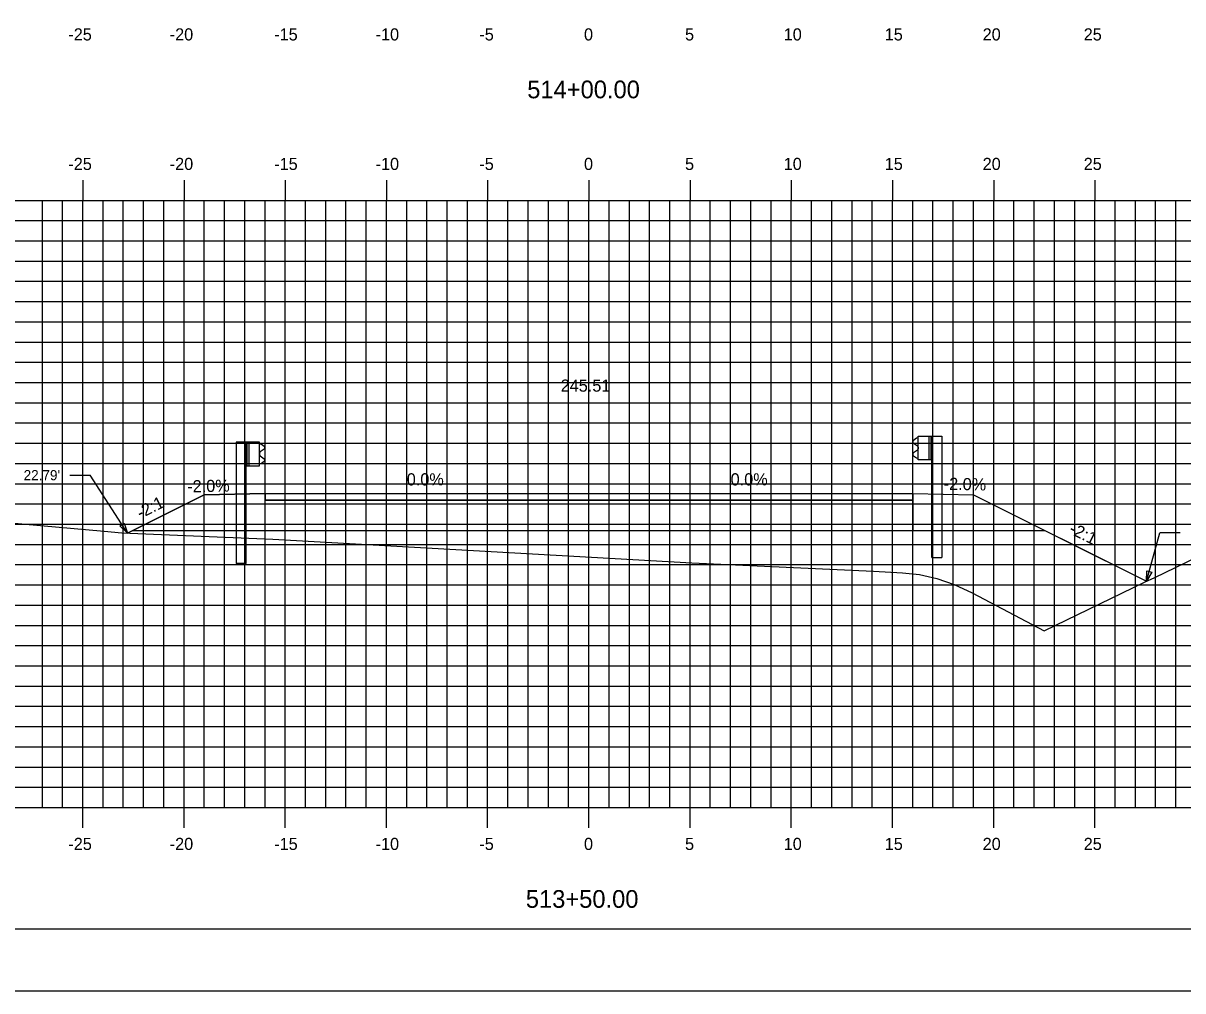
# Model space of a CAD drawing. Extents: x 1170543 to 1177585, y 609599 to 610623.
# Drawn here: x 1172889.8 to 1172947.1, y 609598.8 to 609646.6 of the extents above; entities that cross this region are included whole.
import ezdxf

# ---------------------------------------------------------------- set-up
doc = ezdxf.new("R2010")
doc.units = 0
for name, color, linetype in [('ANNOTATION', 7, 'Continuous'), ('BORDER', 7, 'Continuous'), ('D_Guardrail_Beam_Lt', 7, 'Continuous'), ('D_Guardrail_Beam_Rt', 7, 'Continuous'), ('D_Roadway_Centerline', 7, 'Continuous'), ('D_Roadway_Centerline_Text', 7, 'Continuous'), ('D_Roadway_Edge_Shoulder', 7, 'Continuous'), ('D_Roadway_Edge_TW', 7, 'Continuous'), ('D_Roadway_Pavement', 7, 'Continuous'), ('D_Roadway_SlopeLines', 7, 'Continuous'), ('D_Roadway_SubGrade', 7, 'Continuous'), ('H_V ANNOTATION', 7, 'Continuous'), ('MAJOR', 7, 'Continuous'), ('MINOR', 7, 'Continuous'), ('PLOT BOUNDARY', 7, 'Continuous'), ('S_Roadway_Centerline', 7, 'Continuous')]:
    doc.layers.add(name, color=color, linetype=linetype)

msp = doc.modelspace()

# ---------------------------------------------------------------- linework, layer by layer
at = {"layer": 'ANNOTATION'}
for p, q in [((1172892.108, 609624.293), (1172893.108, 609624.293)), ((1172894.95, 609621.428), (1172893.108, 609624.293)), ((1172895.201, 609621.553), (1172940.294, 609621.553)), ((1172945.304, 609619.048), (1172945.953, 609621.449)), ((1172946.953, 609621.449), (1172945.953, 609621.449))]:
    msp.add_line(p, q, dxfattribs=at)
for points in [[(1172894.785, 609621.916), (1172894.95, 609621.428), (1172894.575, 609621.781)], [(1172945.555, 609619.498), (1172945.304, 609619.048), (1172945.314, 609619.563)]]:
    msp.add_lwpolyline(points, close=True, dxfattribs=at)
at = {"layer": 'BORDER'}
msp.add_line((1172842.748, 609601.872), (1173002.748, 609601.872), dxfattribs=at)
at = {"layer": 'D_Guardrail_Beam_Lt'}
for p, q in [((1172900.318, 609625.926), (1172900.318, 609619.926)), ((1172900.789, 609625.926), (1172900.318, 609625.926)), ((1172901.477, 609625.926), (1172900.789, 609625.926)), ((1172900.789, 609625.926), (1172900.789, 609624.759)), ((1172900.852, 609625.926), (1172900.852, 609624.759)), ((1172900.956, 609625.926), (1172900.956, 609624.759)), ((1172901.477, 609624.759), (1172901.477, 609625.926)), ((1172901.477, 609625.843), (1172901.551, 609625.828)), ((1172901.567, 609625.821), (1172901.71, 609625.721)), ((1172901.481, 609625.378), (1172901.481, 609625.308)), ((1172901.71, 609625.578), (1172901.515, 609625.442)), ((1172901.515, 609625.243), (1172901.71, 609625.107)), ((1172900.789, 609624.759), (1172901.477, 609624.759)), ((1172900.81, 609619.926), (1172900.81, 609624.759)), ((1172901.551, 609624.857), (1172901.477, 609624.843)), ((1172901.71, 609624.964), (1172901.567, 609624.864)), ((1172900.81, 609619.926), (1172900.318, 609619.926))]:
    msp.add_line(p, q, dxfattribs=at)
for centre, major_axis, start_param, end_param in [((1172901.543, 609625.787), (0.0417, 0), 0.959931, 1.376053), ((1172901.56, 609625.378), (-0.0789, 0), 5.323254, 6.283185), ((1172901.56, 609625.308), (-0.0789, 0), 6.283185, 7.243116), ((1172901.66, 609625.65), (0.0877, 0), 5.323254, 7.243116), ((1172901.543, 609624.898), (0.0417, 0), 4.907132, 5.323254), ((1172901.66, 609625.035), (0.0877, 0), 5.323254, 7.243116)]:
    msp.add_ellipse(centre, major_axis=major_axis, ratio=0.995501, start_param=start_param, end_param=end_param, dxfattribs=at)
at = {"layer": 'D_Guardrail_Beam_Rt'}
for p, q in [((1172933.928, 609626.113), (1172933.785, 609626.013)), ((1172933.785, 609625.87), (1172933.98, 609625.734)), ((1172934.018, 609626.134), (1172933.944, 609626.12)), ((1172934.018, 609626.218), (1172934.706, 609626.218)), ((1172934.018, 609625.051), (1172934.018, 609626.218)), ((1172934.539, 609626.218), (1172934.539, 609625.051)), ((1172934.643, 609626.218), (1172934.643, 609625.051)), ((1172934.706, 609626.218), (1172935.177, 609626.218)), ((1172934.706, 609626.218), (1172934.706, 609625.051)), ((1172935.177, 609626.218), (1172935.177, 609620.218)), ((1172933.98, 609625.535), (1172933.785, 609625.399)), ((1172933.785, 609625.256), (1172933.928, 609625.156)), ((1172934.014, 609625.67), (1172934.014, 609625.599)), ((1172933.944, 609625.149), (1172934.018, 609625.134)), ((1172934.706, 609625.051), (1172934.018, 609625.051)), ((1172934.685, 609620.218), (1172934.685, 609625.051)), ((1172934.685, 609620.218), (1172935.177, 609620.218))]:
    msp.add_line(p, q, dxfattribs=at)
for centre, major_axis, start_param, end_param in [((1172933.835, 609625.942), (-0.0877, 0), 5.323254, 7.243116), ((1172933.952, 609626.079), (-0.0417, 0), 4.907132, 5.323254), ((1172933.835, 609625.327), (-0.0877, 0), 5.323254, 7.243116), ((1172933.935, 609625.67), (0.0789, 0), 0, 0.959931), ((1172933.935, 609625.599), (0.0789, 0), 5.323254, 6.283185), ((1172933.952, 609625.19), (-0.0417, 0), 0.959931, 1.376053)]:
    msp.add_ellipse(centre, major_axis=major_axis, ratio=0.995501, start_param=start_param, end_param=end_param, dxfattribs=at)
at = {"layer": 'D_Roadway_Centerline'}
msp.add_lwpolyline([(1172894.95, 609621.428), (1172898.748, 609623.326), (1172901.748, 609623.386), (1172917.748, 609623.386), (1172933.748, 609623.386), (1172936.748, 609623.326), (1172941.294, 609621.053), (1172945.304, 609619.048), (1172945.304, 609619.048), (1172945.304, 609619.048), (1172945.304, 609619.048), (1172945.304, 609619.048)], dxfattribs=at)
at = {"layer": 'D_Roadway_Edge_Shoulder'}
for points in [[(1172901.748, 609623.386), (1172901.748, 609623.053)], [(1172933.748, 609623.386), (1172933.748, 609623.053)]]:
    msp.add_lwpolyline(points, dxfattribs=at)
at = {"layer": 'D_Roadway_Edge_TW'}
msp.add_lwpolyline([(1172901.748, 609623.053), (1172901.748, 609623.386), (1172917.748, 609623.386), (1172933.748, 609623.386), (1172933.748, 609623.053), (1172917.748, 609623.053)], close=True, dxfattribs=at)
at = {"layer": 'D_Roadway_Pavement'}
msp.add_lwpolyline([(1172901.748, 609623.053), (1172901.748, 609623.053), (1172917.748, 609623.053), (1172933.748, 609623.053), (1172933.748, 609623.053), (1172917.748, 609623.053)], close=True, dxfattribs=at)
for points in [[(1172901.748, 609623.053), (1172901.748, 609623.053)], [(1172901.748, 609623.053), (1172901.748, 609623.053)], [(1172933.748, 609623.053), (1172933.748, 609623.053)], [(1172933.748, 609623.053), (1172933.748, 609623.053)]]:
    msp.add_lwpolyline(points, dxfattribs=at)
at = {"layer": 'D_Roadway_SlopeLines'}
for points in [[(1172898.748, 609623.326), (1172894.95, 609621.428)], [(1172936.748, 609623.326), (1172945.304, 609619.048)]]:
    msp.add_lwpolyline(points, dxfattribs=at)
at = {"layer": 'D_Roadway_SubGrade'}
for p, q in [((1172898.748, 609623.326), (1172894.95, 609621.428)), ((1172901.748, 609623.386), (1172898.748, 609623.326)), ((1172901.748, 609621.553), (1172901.748, 609623.386)), ((1172901.748, 609621.553), (1172901.748, 609623.053)), ((1172901.748, 609623.053), (1172917.748, 609623.053)), ((1172917.748, 609623.053), (1172933.748, 609623.053)), ((1172933.748, 609623.386), (1172936.748, 609623.326)), ((1172933.748, 609621.553), (1172933.748, 609623.386)), ((1172933.748, 609623.053), (1172933.748, 609621.553)), ((1172936.748, 609623.326), (1172941.294, 609621.053))]:
    msp.add_line(p, q, dxfattribs=at)
at = {"layer": 'MAJOR'}
for p, q in [((1172892.748, 609638.874), (1172892.748, 609637.872)), ((1172897.748, 609638.874), (1172897.748, 609637.872)), ((1172902.748, 609638.874), (1172902.748, 609637.872)), ((1172907.748, 609638.874), (1172907.748, 609637.872)), ((1172912.748, 609638.874), (1172912.748, 609637.872)), ((1172917.748, 609638.874), (1172917.748, 609637.872)), ((1172922.748, 609638.874), (1172922.748, 609637.872)), ((1172927.748, 609638.874), (1172927.748, 609637.872)), ((1172932.748, 609638.874), (1172932.748, 609637.872)), ((1172937.748, 609638.874), (1172937.748, 609637.872)), ((1172942.748, 609638.874), (1172942.748, 609637.872)), ((1172847.748, 609637.872), (1172987.748, 609637.872)), ((1172847.748, 609637.872), (1172987.748, 609637.872)), ((1172892.748, 609607.872), (1172892.748, 609637.872)), ((1172897.748, 609607.872), (1172897.748, 609637.872)), ((1172902.748, 609607.872), (1172902.748, 609637.872)), ((1172907.748, 609607.872), (1172907.748, 609637.872)), ((1172912.748, 609607.872), (1172912.748, 609637.872)), ((1172917.748, 609607.872), (1172917.748, 609637.872)), ((1172922.748, 609607.872), (1172922.748, 609637.872)), ((1172927.748, 609607.872), (1172927.748, 609637.872)), ((1172932.748, 609607.872), (1172932.748, 609637.872)), ((1172937.748, 609607.872), (1172937.748, 609637.872)), ((1172942.748, 609607.872), (1172942.748, 609637.872)), ((1172847.748, 609632.872), (1172987.748, 609632.872)), ((1172847.748, 609627.872), (1172987.748, 609627.872)), ((1172847.748, 609622.872), (1172987.748, 609622.872)), ((1172847.748, 609617.872), (1172987.748, 609617.872)), ((1172847.748, 609612.872), (1172987.748, 609612.872)), ((1172847.748, 609607.872), (1172987.748, 609607.872)), ((1172847.748, 609607.872), (1172987.748, 609607.872)), ((1172892.748, 609606.87), (1172892.748, 609607.872)), ((1172897.748, 609606.87), (1172897.748, 609607.872)), ((1172902.748, 609606.87), (1172902.748, 609607.872)), ((1172907.748, 609606.87), (1172907.748, 609607.872)), ((1172912.748, 609606.87), (1172912.748, 609607.872)), ((1172917.748, 609606.87), (1172917.748, 609607.872)), ((1172922.748, 609606.87), (1172922.748, 609607.872)), ((1172927.748, 609606.87), (1172927.748, 609607.872)), ((1172932.748, 609606.87), (1172932.748, 609607.872)), ((1172937.748, 609606.87), (1172937.748, 609607.872)), ((1172942.748, 609606.87), (1172942.748, 609607.872))]:
    msp.add_line(p, q, dxfattribs=at)
at = {"layer": 'MINOR'}
for p, q in [((1172890.748, 609607.872), (1172890.748, 609637.872)), ((1172891.748, 609607.872), (1172891.748, 609637.872)), ((1172893.748, 609607.872), (1172893.748, 609637.872)), ((1172894.748, 609607.872), (1172894.748, 609637.872)), ((1172895.748, 609607.872), (1172895.748, 609637.872)), ((1172896.748, 609607.872), (1172896.748, 609637.872)), ((1172898.748, 609607.872), (1172898.748, 609637.872)), ((1172899.748, 609607.872), (1172899.748, 609637.872)), ((1172900.748, 609607.872), (1172900.748, 609637.872)), ((1172901.748, 609607.872), (1172901.748, 609637.872)), ((1172903.748, 609607.872), (1172903.748, 609637.872)), ((1172904.748, 609607.872), (1172904.748, 609637.872)), ((1172905.748, 609607.872), (1172905.748, 609637.872)), ((1172906.748, 609607.872), (1172906.748, 609637.872)), ((1172908.748, 609607.872), (1172908.748, 609637.872)), ((1172909.748, 609607.872), (1172909.748, 609637.872)), ((1172910.748, 609607.872), (1172910.748, 609637.872)), ((1172911.748, 609607.872), (1172911.748, 609637.872)), ((1172913.748, 609607.872), (1172913.748, 609637.872)), ((1172914.748, 609607.872), (1172914.748, 609637.872)), ((1172915.748, 609607.872), (1172915.748, 609637.872)), ((1172916.748, 609607.872), (1172916.748, 609637.872)), ((1172918.748, 609607.872), (1172918.748, 609637.872)), ((1172919.748, 609607.872), (1172919.748, 609637.872)), ((1172920.748, 609607.872), (1172920.748, 609637.872)), ((1172921.748, 609607.872), (1172921.748, 609637.872)), ((1172923.748, 609607.872), (1172923.748, 609637.872)), ((1172924.748, 609607.872), (1172924.748, 609637.872)), ((1172925.748, 609607.872), (1172925.748, 609637.872)), ((1172926.748, 609607.872), (1172926.748, 609637.872)), ((1172928.748, 609607.872), (1172928.748, 609637.872)), ((1172929.748, 609607.872), (1172929.748, 609637.872)), ((1172930.748, 609607.872), (1172930.748, 609637.872)), ((1172931.748, 609607.872), (1172931.748, 609637.872)), ((1172933.748, 609607.872), (1172933.748, 609637.872)), ((1172934.748, 609607.872), (1172934.748, 609637.872)), ((1172935.748, 609607.872), (1172935.748, 609637.872)), ((1172936.748, 609607.872), (1172936.748, 609637.872)), ((1172938.748, 609607.872), (1172938.748, 609637.872)), ((1172939.748, 609607.872), (1172939.748, 609637.872)), ((1172940.748, 609607.872), (1172940.748, 609637.872)), ((1172941.748, 609607.872), (1172941.748, 609637.872)), ((1172943.748, 609607.872), (1172943.748, 609637.872)), ((1172944.748, 609607.872), (1172944.748, 609637.872)), ((1172945.748, 609607.872), (1172945.748, 609637.872)), ((1172946.748, 609607.872), (1172946.748, 609637.872)), ((1172847.748, 609636.872), (1172987.748, 609636.872)), ((1172847.748, 609635.872), (1172987.748, 609635.872)), ((1172847.748, 609634.872), (1172987.748, 609634.872)), ((1172847.748, 609633.872), (1172987.748, 609633.872)), ((1172847.748, 609631.872), (1172987.748, 609631.872)), ((1172847.748, 609630.872), (1172987.748, 609630.872)), ((1172847.748, 609629.872), (1172987.748, 609629.872)), ((1172847.748, 609628.872), (1172987.748, 609628.872)), ((1172847.748, 609626.872), (1172987.748, 609626.872)), ((1172847.748, 609625.872), (1172987.748, 609625.872)), ((1172847.748, 609624.872), (1172987.748, 609624.872)), ((1172847.748, 609623.872), (1172987.748, 609623.872)), ((1172847.748, 609621.872), (1172987.748, 609621.872)), ((1172847.748, 609620.872), (1172987.748, 609620.872)), ((1172847.748, 609619.872), (1172987.748, 609619.872)), ((1172847.748, 609618.872), (1172987.748, 609618.872)), ((1172847.748, 609616.872), (1172987.748, 609616.872)), ((1172847.748, 609615.872), (1172987.748, 609615.872)), ((1172847.748, 609614.872), (1172987.748, 609614.872)), ((1172847.748, 609613.872), (1172987.748, 609613.872)), ((1172847.748, 609611.872), (1172987.748, 609611.872)), ((1172847.748, 609610.872), (1172987.748, 609610.872)), ((1172847.748, 609609.872), (1172987.748, 609609.872)), ((1172847.748, 609608.872), (1172987.748, 609608.872))]:
    msp.add_line(p, q, dxfattribs=at)
at = {"layer": 'PLOT BOUNDARY'}
msp.add_lwpolyline([(1172834.654, 609598.813), (1173004.654, 609598.813), (1173004.654, 609708.813), (1172834.654, 609708.813)], close=True, dxfattribs=at)
at = {"layer": 'S_Roadway_Centerline'}
msp.add_lwpolyline([(1172884.358, 609622.372), (1172893.797, 609621.525), (1172894.671, 609621.439), (1172902.129, 609621.133), (1172922.829, 609619.954), (1172931.811, 609619.543), (1172933.237, 609619.464), (1172934.079, 609619.379), (1172934.934, 609619.188), (1172935.802, 609618.888), (1172936.683, 609618.477), (1172940.248, 609616.6), (1172945.199, 609618.998), (1172945.2, 609618.998), (1172945.7, 609619.24), (1172945.702, 609619.241), (1172945.703, 609619.242), (1172951.395, 609621.981)], dxfattribs=at)

# ---------------------------------------------------------------- texts
at = {"layer": 'ANNOTATION'}
msp.add_text("22.79'", height=0.5, dxfattribs=at).set_placement((1172889.823, 609624.043))
for s, rotation, p in [('0.0%', 360, (1172908.752, 609623.786)), ('0.0%', 360, (1172924.752, 609623.786)), ('-2.0%', 358.8542, (1172935.274, 609623.574)), ('-2.0%', 1.1458, (1172897.914, 609623.438)), ('-2:1', 26.5651, (1172895.59, 609622.123)), ('-2:1', 333.4349, (1172941.422, 609621.453))]:
    msp.add_text(s, height=0.6, rotation=rotation, dxfattribs=at).set_placement(p)
at = {"layer": 'D_Roadway_Centerline'}
for s, p in [('C', (1172917.742, 609623.386)), ('L', (1172917.748, 609623.379))]:
    msp.add_text(s, height=0.0146, dxfattribs=at).set_placement(p)
at = {"layer": 'D_Roadway_Centerline_Text'}
msp.add_text('245.51', height=0.6, dxfattribs=at).set_placement((1172916.356, 609628.418))
at = {"layer": 'H_V ANNOTATION'}
for s, height, p in [('-25', 0.6, (1172892.033, 609645.772)), ('-20', 0.6, (1172897.041, 609645.772)), ('-15', 0.6, (1172902.204, 609645.772)), ('-10', 0.6, (1172907.212, 609645.772)), ('-5', 0.6, (1172912.338, 609645.772)), ('0', 0.6, (1172917.507, 609645.772)), ('5', 0.6, (1172922.499, 609645.772)), ('10', 0.6, (1172927.373, 609645.772)), ('15', 0.6, (1172932.365, 609645.772)), ('20', 0.6, (1172937.202, 609645.772)), ('25', 0.6, (1172942.194, 609645.772)), ('514+00.00', 0.875, (1172914.704, 609642.915)), ('-25', 0.6, (1172892.033, 609639.372)), ('-20', 0.6, (1172897.041, 609639.372)), ('-15', 0.6, (1172902.204, 609639.372)), ('-10', 0.6, (1172907.212, 609639.372)), ('-5', 0.6, (1172912.338, 609639.372)), ('0', 0.6, (1172917.507, 609639.372)), ('5', 0.6, (1172922.499, 609639.372)), ('10', 0.6, (1172927.373, 609639.372)), ('15', 0.6, (1172932.365, 609639.372)), ('20', 0.6, (1172937.202, 609639.372)), ('25', 0.6, (1172942.194, 609639.372)), ('-25', 0.6, (1172892.033, 609605.772)), ('-20', 0.6, (1172897.041, 609605.772)), ('-15', 0.6, (1172902.204, 609605.772)), ('-10', 0.6, (1172907.212, 609605.772)), ('-5', 0.6, (1172912.338, 609605.772)), ('0', 0.6, (1172917.507, 609605.772)), ('5', 0.6, (1172922.499, 609605.772)), ('10', 0.6, (1172927.373, 609605.772)), ('15', 0.6, (1172932.365, 609605.772)), ('20', 0.6, (1172937.202, 609605.772)), ('25', 0.6, (1172942.194, 609605.772)), ('513+50.00', 0.875, (1172914.634, 609602.915))]:
    msp.add_text(s, height=height, dxfattribs=at).set_placement(p)

doc.saveas('drawing.dxf')
